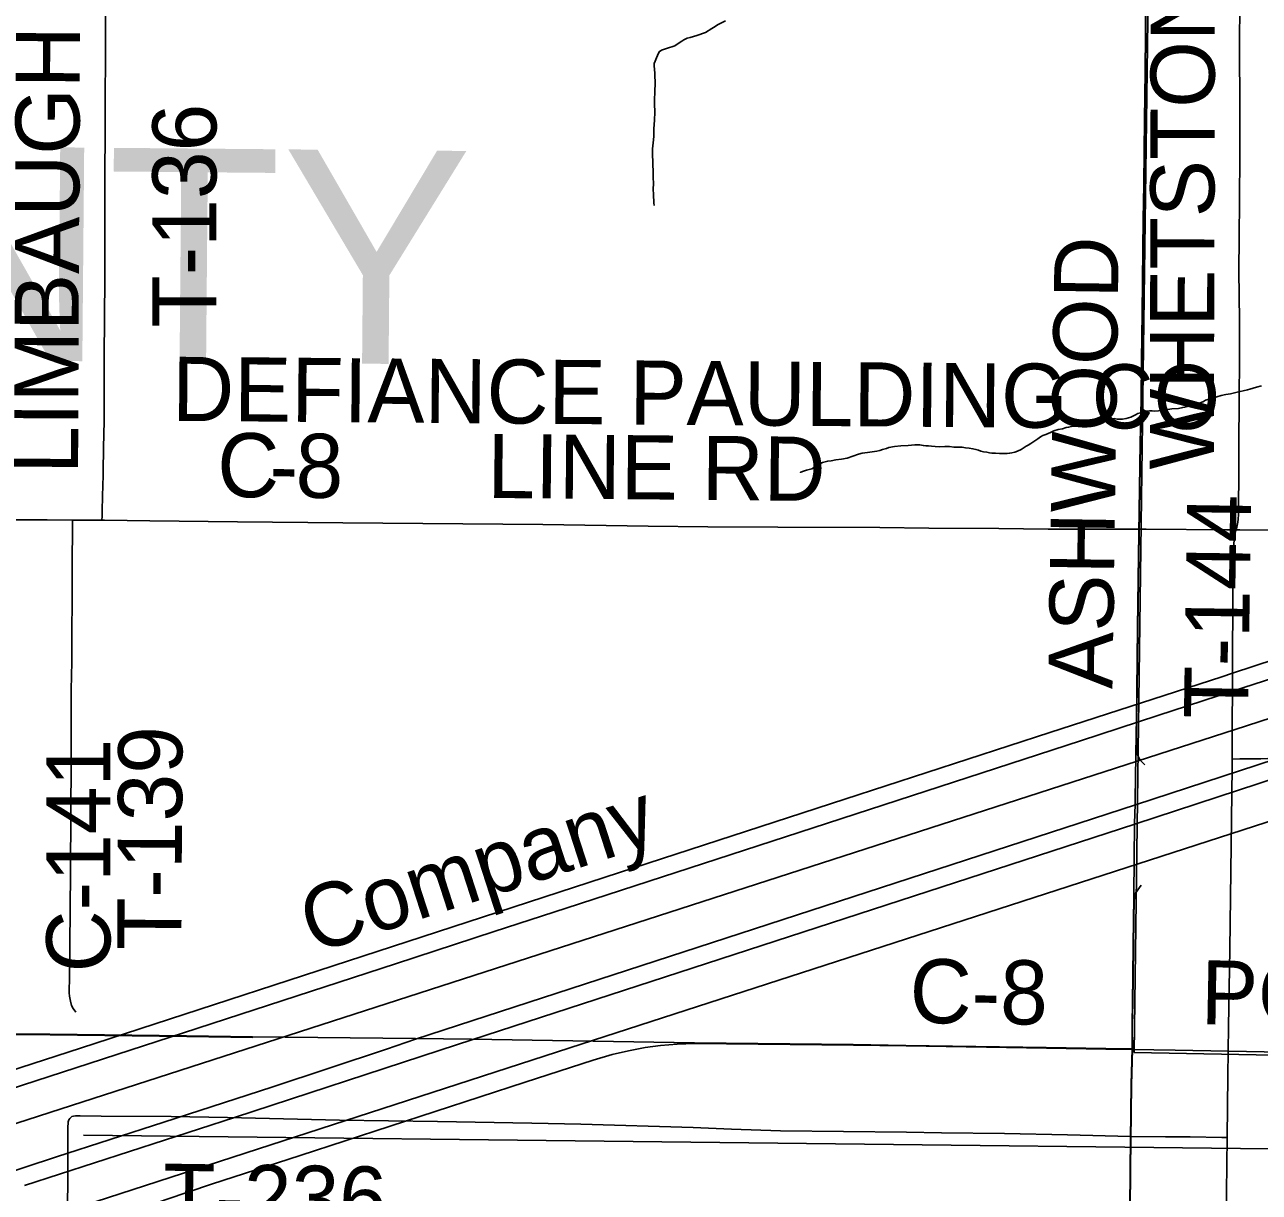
# Model space of a CAD drawing. Extents: x 2.4 to 73.1, y 4.5 to 25.6.
# Drawn here: x 45.586 to 46.133, y 21.542 to 22.059 of the extents above; entities that cross this region are included whole.
import ezdxf

# ---------------------------------------------------------------- set-up
doc = ezdxf.new("R2010")
doc.units = 0
for name, color, linetype in [('GM_X_County_Road', 7, 'Continuous'), ('GM_X_County_Road_Text', 7, 'Continuous'), ('GM_X_County_Text', 7, 'Continuous'), ('GM_X_Interchange_Ramps', 7, 'Continuous'), ('GM_X_Minor_River', 7, 'Continuous'), ('GM_X_Rail_Line', 7, 'Continuous'), ('GM_X_Rail_Line_Text', 7, 'Continuous'), ('GM_X_Section', 7, 'Continuous'), ('GM_X_Township', 7, 'Continuous'), ('GM_X_Township_Road', 7, 'Continuous'), ('GM_X_Township_Road_Text', 7, 'Continuous'), ('GM_X_US_Route', 7, 'Continuous'), ('SH_Cut_Line', 7, 'Continuous')]:
    doc.layers.add(name, color=color, linetype=linetype)

msp = doc.modelspace()

# ---------------------------------------------------------------- linework, layer by layer
at = {"layer": 'GM_X_County_Road'}
msp.add_line((45.60717, 21.83987), (45.62008, 21.83978), dxfattribs=at)
for points in [[(46.12282, 21.83552), (46.12294, 21.83598), (46.12327, 21.83748), (46.12351, 21.83889), (46.12366, 21.84023), (46.12377, 21.8423), (46.12381, 21.84558), (46.124, 21.86019), (46.12395, 21.87449), (46.12414, 21.8919), (46.12422, 21.91304), (46.12425, 21.92828), (46.12404, 21.95035), (46.12419, 21.96496), (46.12424, 21.98175), (46.12444, 22.00133), (46.12444, 22.00941), (46.12441, 22.02216), (46.12437, 22.03149), (46.12435, 22.04113), (46.12435, 22.04859), (46.12449, 22.07097)], [(45.62008, 21.83978), (45.62126, 21.83977), (45.64146, 21.83959), (45.68033, 21.83909), (45.72697, 21.83863), (45.81559, 21.83795), (45.86223, 21.83721), (45.88866, 21.83687), (45.91975, 21.83664), (45.96484, 21.83651), (45.9866, 21.83629), (46.01769, 21.83612), (46.03946, 21.83588), (46.06433, 21.83582), (46.08299, 21.83584), (46.11848, 21.8356), (46.12282, 21.83552)], [(46.12113, 21.76398), (46.12113, 21.76453), (46.12118, 21.77197), (46.1214, 21.80962), (46.12181, 21.82828), (46.12187, 21.83193), (46.12198, 21.83308), (46.12211, 21.83383), (46.12236, 21.83461), (46.12282, 21.83552)], [(46.12282, 21.83552), (46.12446, 21.83552), (46.14673, 21.8354), (46.20737, 21.8347), (46.23654, 21.83423)], [(46.12103, 21.73394), (46.12105, 21.74277), (46.12104, 21.75054), (46.12113, 21.76398)], [(46.11878, 21.56617), (46.1191, 21.59356), (46.11942, 21.61532), (46.11996, 21.64951), (46.12102, 21.73034), (46.12103, 21.73394)], [(45.57327, 21.61178), (45.5749, 21.61177), (45.59718, 21.61166), (45.65782, 21.61095), (45.68699, 21.61049)], [(45.88295, 21.60778), (45.95319, 21.60711), (45.9765, 21.60674), (46.03869, 21.60571), (46.06511, 21.60528), (46.07687, 21.60519)], [(46.07687, 21.60519), (46.09577, 21.60485), (46.15109, 21.60388), (46.19802, 21.60296), (46.21419, 21.60274), (46.23221, 21.60239), (46.24558, 21.60217), (46.25272, 21.60206), (46.26173, 21.60187), (46.30182, 21.60101), (46.32109, 21.60066), (46.36802, 21.59982), (46.38479, 21.59938), (46.4196, 21.59883), (46.4771, 21.59769), (46.52061, 21.59679), (46.55417, 21.59605), (46.57091, 21.59569)], [(46.11629, 21.31345), (46.11635, 21.31936), (46.11703, 21.38681), (46.11761, 21.4521), (46.11792, 21.48319), (46.11813, 21.50651), (46.11836, 21.52983), (46.11878, 21.56617)]]:
    msp.add_lwpolyline(points, dxfattribs=at)
at = {"layer": 'GM_X_Interchange_Ramps'}
msp.add_lwpolyline([(46.08284, 22.07236), (46.08246, 22.03878), (46.08221, 22.01733), (46.08208, 22.00334), (46.0819, 21.98842), (46.08165, 21.97319), (46.08147, 21.95982), (46.08113, 21.93153), (46.08085, 21.9107), (46.08064, 21.89329), (46.0803, 21.87402), (46.07953, 21.82397), (46.07913, 21.79226), (46.07878, 21.76428), (46.0786, 21.75185), (46.07852, 21.74501), (46.07805, 21.7161), (46.07801, 21.71396), (46.0778, 21.70538), (46.07758, 21.68969), (46.07755, 21.68565), (46.07747, 21.67757), (46.07745, 21.67166), (46.07737, 21.66327), (46.0772, 21.65083), (46.07683, 21.62565), (46.07666, 21.61664), (46.07676, 21.60547), (46.07629, 21.58979), (46.0759, 21.55251), (46.07568, 21.53387)], dxfattribs=at)
at = {"layer": 'GM_X_Minor_River'}
for points in [[(45.89656, 22.06116), (45.89291, 22.05936), (45.89194, 22.05862), (45.8904, 22.05771), (45.88769, 22.05607), (45.88386, 22.05465), (45.8808, 22.05377), (45.87946, 22.05343), (45.87811, 22.0527), (45.87715, 22.05216), (45.87599, 22.05143), (45.87406, 22.05015), (45.87042, 22.04891), (45.86813, 22.04821), (45.86716, 22.04747), (45.86636, 22.04578), (45.86595, 22.04484), (45.86535, 22.04334), (45.86494, 22.04221), (45.86491, 22.04107), (45.86507, 22.03974), (45.86521, 22.03784), (45.86517, 22.03613), (45.86532, 22.03461), (45.86527, 22.03252), (45.86522, 22.03081), (45.86517, 22.02891), (45.86512, 22.02682), (45.86506, 22.02436), (45.86516, 22.02075), (45.86507, 22.01714), (45.86479, 22.01335), (45.8647, 22.00993), (45.86444, 22.00709), (45.86418, 22.00444), (45.8641, 22.00121), (45.86425, 21.99931), (45.86438, 21.99722), (45.86451, 21.99474), (45.86444, 21.99171), (45.86456, 21.98905), (45.8645, 21.98658), (45.86463, 21.98411), (45.86473, 21.9805), (45.86489, 21.97935)], [(46.1341, 21.89933), (46.1318, 21.89882), (46.13027, 21.89829), (46.12893, 21.89794), (46.12779, 21.89759), (46.12263, 21.8964), (46.12034, 21.89588), (46.11824, 21.89556), (46.11614, 21.89504), (46.11422, 21.89452), (46.11231, 21.89381), (46.1102, 21.89329), (46.10925, 21.89294), (46.10828, 21.89239), (46.10732, 21.89204), (46.10637, 21.89168), (46.10464, 21.89115), (46.10235, 21.89045), (46.10005, 21.88994), (46.0991, 21.88978), (46.09719, 21.88926), (46.09434, 21.88914), (46.08995, 21.88849), (46.08672, 21.88819), (46.08558, 21.88822), (46.08444, 21.88825), (46.08348, 21.88808), (46.08235, 21.88811), (46.08119, 21.88757), (46.07928, 21.88705), (46.07813, 21.88651), (46.0762, 21.88542), (46.0741, 21.8849), (46.07238, 21.88457), (46.07124, 21.8846), (46.0701, 21.88463), (46.06878, 21.88485), (46.06688, 21.88471), (46.06496, 21.884), (46.06343, 21.88366), (46.06172, 21.88351), (46.06019, 21.88336), (46.05886, 21.88301), (46.05733, 21.88286), (46.056, 21.88271), (46.05504, 21.88235), (46.05409, 21.88218)], [(46.05409, 21.88218), (46.05294, 21.88202), (46.05141, 21.88149), (46.04989, 21.88134), (46.04855, 21.881), (46.04741, 21.88083), (46.04587, 21.8803), (46.04397, 21.87997), (46.04205, 21.87945), (46.04052, 21.87873), (46.03841, 21.87783), (46.03706, 21.8773), (46.0361, 21.87675), (46.03494, 21.87583), (46.03185, 21.87382), (46.03069, 21.87309), (46.02973, 21.87255), (46.0276, 21.87108), (46.02587, 21.87037), (46.02472, 21.87002), (46.02339, 21.86967), (46.02243, 21.8695), (46.02129, 21.86934), (46.02015, 21.86937), (46.0192, 21.8694), (46.01787, 21.86943), (46.01616, 21.86947), (46.01465, 21.86951), (46.01351, 21.86973), (46.01238, 21.86995), (46.01086, 21.87018), (46.00973, 21.8704), (46.0086, 21.8708), (46.00747, 21.87121), (46.00615, 21.87144), (46.00444, 21.87167), (46.00293, 21.8719), (46.00142, 21.87213), (45.99971, 21.87217), (45.99762, 21.87222), (45.99573, 21.87246), (45.99364, 21.87251), (45.99155, 21.87238), (45.98946, 21.87243), (45.98775, 21.87266), (45.98643, 21.8727), (45.98529, 21.87272), (45.98415, 21.87294), (45.98264, 21.87317), (45.98036, 21.87323), (45.9775, 21.87292), (45.97427, 21.87281), (45.97142, 21.87251), (45.96893, 21.872), (45.96779, 21.87165), (45.96606, 21.87112), (45.96492, 21.87077), (45.96358, 21.87043), (45.96148, 21.8701), (45.95938, 21.86977), (45.9571, 21.86945), (45.95538, 21.86912), (45.95039, 21.86734), (45.94791, 21.86684), (45.94544, 21.86652), (45.94334, 21.86619), (45.94182, 21.86604), (45.94067, 21.86569), (45.93952, 21.86534), (45.93837, 21.8648), (45.9374, 21.86425), (45.93625, 21.86352), (45.9347, 21.86261), (45.93241, 21.86191), (45.93107, 21.86157), (45.92991, 21.86103), (45.92973, 21.86103), (45.92991, 21.86103)], [(45.61195, 21.56721), (46.17591, 21.56068), (46.24579, 21.61695), (46.24829, 21.63253), (46.25177, 21.66711), (46.25901, 21.67812), (46.26909, 21.68189), (46.45467, 21.6808), (46.48814, 21.68317), (46.52239, 21.69562), (46.54788, 21.70068), (46.57241, 21.70137), (46.61467, 21.70864)]]:
    msp.add_lwpolyline(points, dxfattribs=at)
at = {"layer": 'GM_X_Rail_Line'}
for points in [[(45.82756, 21.60589), (46.57802, 21.84905), (47.52862, 22.16062)], [(41.95853, 20.39101), (42.58649, 20.59734), (42.88253, 20.6932), (43.12839, 20.7728), (43.63367, 20.93917), (44.1637, 21.11243), (44.70423, 21.28804), (45.09575, 21.41505), (45.35099, 21.49772), (46.12242, 21.74708), (46.37711, 21.82964)], [(41.95853, 20.34784), (42.03693, 20.3736), (42.33297, 20.46945), (42.57884, 20.54906), (43.08411, 20.71542), (43.61414, 20.88869), (44.15467, 21.0643), (44.5462, 21.19131), (44.80143, 21.27398), (45.57286, 21.52333), (45.82756, 21.60589)]]:
    msp.add_lwpolyline(points, dxfattribs=at)
at = {"layer": 'GM_X_Section'}
msp.add_lwpolyline([(46.08421, 22.10608), (46.58561, 22.09721), (46.57217, 21.59437), (46.07761, 21.60385)], close=True, dxfattribs=at)
at = {"layer": 'GM_X_Township'}
for points in [[(46.08284, 22.07236), (46.08246, 22.03878), (46.08221, 22.01733), (46.08208, 22.00334), (46.0819, 21.98842), (46.08165, 21.97319), (46.08147, 21.95982), (46.08113, 21.93153), (46.08085, 21.9107), (46.08064, 21.89329), (46.0803, 21.87402), (46.07953, 21.82397), (46.07913, 21.79226), (46.07878, 21.76428), (46.0786, 21.75185), (46.07852, 21.74501), (46.07805, 21.7161), (46.07801, 21.71396), (46.0778, 21.70538), (46.07758, 21.68969), (46.07755, 21.68565), (46.07747, 21.67757), (46.07745, 21.67166), (46.07737, 21.66327), (46.0772, 21.65083), (46.07683, 21.62565), (46.07666, 21.61664), (46.07676, 21.60547), (46.06499, 21.60556), (46.03857, 21.60599), (45.97638, 21.60701), (45.95307, 21.60739), (45.88283, 21.60806), (45.78397, 21.60967), (45.75909, 21.61002), (45.68687, 21.61076), (45.6577, 21.61123), (45.59706, 21.61193), (45.57479, 21.61205)], [(45.57479, 21.61205), (45.59706, 21.61193), (45.6577, 21.61123), (45.68687, 21.61076), (45.75909, 21.61002), (45.78397, 21.60967), (45.88283, 21.60806), (45.95307, 21.60739), (45.97638, 21.60701), (46.03857, 21.60599), (46.06499, 21.60556), (46.07676, 21.60547), (46.07629, 21.58979), (46.0759, 21.55251), (46.07568, 21.53387)]]:
    msp.add_lwpolyline(points, dxfattribs=at)
at = {"layer": 'GM_X_Township_Road'}
msp.add_line((45.60717, 21.83987), (45.62008, 21.83978), dxfattribs=at)
for points in [[(45.62008, 21.83978), (45.62022, 21.8416), (45.6203, 21.84433), (45.62063, 21.8556), (45.62073, 21.85913), (45.62077, 21.86126), (45.62095, 21.87201), (45.62111, 21.88375), (45.62111, 21.91203), (45.62143, 21.94715), (45.62151, 21.98911), (45.62162, 22.01553), (45.62173, 22.05656), (45.62182, 22.07241)], [(46.08226, 21.73129), (46.08025, 21.73346), (46.07892, 21.73613), (46.07864, 21.74474), (46.07871, 21.75158), (46.07889, 21.76401), (46.07924, 21.79199), (46.07965, 21.8237), (46.08042, 21.87375), (46.08076, 21.89302), (46.08097, 21.91043), (46.08125, 21.93125), (46.08159, 21.95955), (46.08176, 21.97291), (46.08202, 21.98814), (46.0822, 22.00307), (46.08233, 22.01706), (46.08258, 22.03851), (46.08295, 22.07208)], [(45.11756, 21.84296), (45.14221, 21.84279), (45.1593, 21.84269), (45.18571, 21.84251), (45.20591, 21.84251), (45.24474, 21.84214), (45.28048, 21.842), (45.30534, 21.84185), (45.35039, 21.84145), (45.36437, 21.84135), (45.38457, 21.8412), (45.40477, 21.84104), (45.5042, 21.84029), (45.55547, 21.83996), (45.59586, 21.83991), (45.60717, 21.83987)], [(45.60858, 21.62175), (45.60738, 21.62339), (45.60671, 21.62469), (45.60624, 21.62661), (45.60583, 21.62877), (45.60572, 21.63033), (45.60582, 21.63762), (45.60601, 21.65114), (45.60627, 21.68378), (45.60636, 21.7102), (45.60656, 21.73196), (45.6066, 21.7646), (45.60679, 21.77703), (45.60704, 21.81744), (45.60717, 21.83987)], [(45.62008, 21.83978), (45.62126, 21.83977), (45.64146, 21.83959), (45.68033, 21.83909), (45.72697, 21.83863), (45.81559, 21.83795), (45.86223, 21.83721), (45.88866, 21.83687), (45.91975, 21.83664), (45.96484, 21.83651), (45.9866, 21.83629), (46.01769, 21.83612), (46.03946, 21.83588), (46.06433, 21.83582), (46.08299, 21.83584), (46.11848, 21.8356), (46.12282, 21.83552)], [(46.12282, 21.83552), (46.12446, 21.83552), (46.14673, 21.8354), (46.20737, 21.8347), (46.23654, 21.83423)], [(46.12103, 21.73394), (46.12447, 21.73395), (46.13378, 21.73396), (46.13685, 21.73417), (46.13988, 21.73462), (46.14374, 21.73559), (46.14834, 21.73734), (46.15328, 21.73989), (46.16182, 21.74495), (46.17175, 21.75079), (46.17837, 21.75431), (46.1843, 21.75709), (46.19034, 21.75959), (46.19824, 21.76249), (46.21832, 21.76915), (46.25764, 21.78196), (46.35727, 21.8144), (46.38743, 21.82421), (46.39582, 21.82662), (46.4031, 21.82838), (46.41045, 21.82976), (46.41725, 21.83067), (46.42471, 21.83129), (46.4325, 21.83153)], [(46.07687, 21.60519), (46.07678, 21.61636), (46.07695, 21.62538), (46.07731, 21.65056), (46.07749, 21.66299), (46.07757, 21.67138), (46.07825, 21.67451), (46.08076, 21.67801)], [(45.57327, 21.61178), (45.5749, 21.61177), (45.59718, 21.61166), (45.65782, 21.61095), (45.68699, 21.61049)], [(45.57147, 21.5102), (45.57492, 21.5102), (45.58423, 21.51021), (45.58729, 21.51043), (45.59032, 21.51087), (45.59419, 21.51184), (45.59878, 21.5136), (45.60372, 21.51614), (45.61227, 21.5212), (45.6222, 21.52705), (45.62881, 21.53056), (45.63474, 21.53334), (45.64079, 21.53585), (45.64869, 21.53874), (45.66876, 21.54541), (45.70808, 21.55821), (45.80771, 21.59066), (45.83788, 21.60047), (45.84626, 21.60288), (45.85354, 21.60463), (45.8609, 21.60601), (45.8677, 21.60692), (45.87516, 21.60755), (45.88295, 21.60778)], [(45.88295, 21.60778), (45.95319, 21.60711), (45.9765, 21.60674), (46.03869, 21.60571), (46.06511, 21.60528), (46.07687, 21.60519)], [(46.06929, 21.07722), (46.06935, 21.08163), (46.06942, 21.09095), (46.06967, 21.10959), (46.07091, 21.20123), (46.07172, 21.26025), (46.07225, 21.29286), (46.07328, 21.35499), (46.07404, 21.40624), (46.07477, 21.45128), (46.07532, 21.48856), (46.0758, 21.5336), (46.07602, 21.55224), (46.07641, 21.58951), (46.07687, 21.60519)], [(45.60271, 21.32513), (45.60266, 21.32791), (45.60333, 21.37298), (45.60342, 21.39007), (45.60386, 21.4367), (45.60419, 21.46001), (45.60413, 21.46622), (45.60433, 21.48487), (45.60474, 21.50507), (45.60493, 21.52838), (45.60502, 21.5548), (45.60502, 21.56944), (45.60504, 21.57023), (45.60507, 21.57112), (45.60515, 21.57226), (45.60523, 21.57317), (45.60549, 21.57392), (45.6059, 21.57453)], [(45.6059, 21.57453), (45.60633, 21.57502), (45.60685, 21.57539), (45.60763, 21.57567), (45.6085, 21.57575), (45.61059, 21.57575), (45.6199, 21.57563), (45.65093, 21.57552), (45.67576, 21.57505), (45.72541, 21.57384), (45.76885, 21.57327), (45.81075, 21.57244), (45.83247, 21.57211), (45.88211, 21.57057), (45.89916, 21.5699), (45.92088, 21.56917), (45.97674, 21.56845), (45.99226, 21.5682), (46.02019, 21.56791), (46.04812, 21.56736), (46.07604, 21.56662), (46.09156, 21.56638), (46.10242, 21.56642), (46.11638, 21.56621), (46.11878, 21.56617)]]:
    msp.add_lwpolyline(points, dxfattribs=at)
at = {"layer": 'GM_X_US_Route'}
for p, q in [((45.7592, 21.60975), (46.07813, 21.71369)), ((45.78409, 21.60939), (46.07792, 21.70511))]:
    msp.add_line(p, q, dxfattribs=at)
for points in [[(46.07813, 21.71369), (46.53308, 21.86247), (46.55362, 21.86943), (46.56825, 21.87485), (46.57945, 21.87962)], [(46.07792, 21.70511), (46.53554, 21.85512), (46.55716, 21.86228), (46.57187, 21.8677), (46.57913, 21.87056)], [(45.51352, 21.56619), (45.65631, 21.61259), (45.7503, 21.64321), (45.79404, 21.65744), (45.82597, 21.66781), (45.93535, 21.70337), (46.05385, 21.74203), (46.08814, 21.75319), (46.12113, 21.76398), (46.13541, 21.76865), (46.22856, 21.79884), (46.31957, 21.82855), (46.33365, 21.83314)], [(45.56814, 21.59197), (45.61071, 21.60581), (45.76206, 21.65505), (45.84954, 21.68356), (45.94945, 21.71608), (46.04018, 21.74564), (46.11646, 21.77043), (46.12118, 21.77197), (46.14954, 21.78125), (46.19716, 21.79668), (46.24505, 21.81224), (46.29582, 21.82899), (46.30876, 21.83349)], [(45.57162, 21.54823), (45.59999, 21.55751), (45.6476, 21.57293), (45.6955, 21.58849), (45.74626, 21.60525), (45.7592, 21.60975)], [(45.58586, 21.5449), (45.679, 21.57509), (45.77002, 21.6048), (45.78409, 21.60939)]]:
    msp.add_lwpolyline(points, dxfattribs=at)
at = {"layer": 'SH_Cut_Line'}
for points in [[(46.07568, 21.53387), (46.0759, 21.55251), (46.07629, 21.58979), (46.07676, 21.60547), (46.06499, 21.60556), (46.03857, 21.60599), (45.97638, 21.60701), (45.95307, 21.60739), (45.88283, 21.60806), (45.78397, 21.60967), (45.75909, 21.61002), (45.68687, 21.61076), (45.6577, 21.61123), (45.59706, 21.61193), (45.57479, 21.61205)], [(45.57479, 21.61205), (45.59706, 21.61193), (45.6577, 21.61123), (45.68687, 21.61076), (45.75909, 21.61002), (45.78397, 21.60967), (45.88283, 21.60806), (45.95307, 21.60739), (45.97638, 21.60701), (46.03857, 21.60599), (46.06499, 21.60556), (46.07676, 21.60547), (46.07629, 21.58979), (46.0759, 21.55251), (46.07568, 21.53387)]]:
    msp.add_lwpolyline(points, dxfattribs=at)

# ---------------------------------------------------------------- texts
at = {"layer": 'GM_X_County_Road_Text'}
for s, height, rotation, p in [('WHETSTONE', 0.028409, 89.8875, (46.11294, 21.86224)), ('DEFIANCE PAULDING CO', 0.0284091, 359.5413, (45.65123, 21.88386)), ('C', 0.02841, 359.4472, (45.67117, 21.85012)), ('8', 0.02841, 359.4799, (45.70591, 21.84979)), ('LINE RD', 0.028409, 359.4727, (45.79087, 21.84968)), ('-', 0.02841, 359.4773, (45.69435, 21.8499)), ('C-141', 0.028409, 90, (45.62393, 21.63935)), ('C-8', 0.028409, 359.2144, (45.97798, 21.61698)), ('POWERS', 0.028409, 358.9866, (46.10694, 21.61636))]:
    msp.add_text(s, height=height, rotation=rotation, dxfattribs=at).set_placement(p)
at = {"layer": 'GM_X_County_Text'}
msp.add_text('DEFIANCE COUNTY', height=0.094697, rotation=359.4936, dxfattribs=at).set_placement((44.57356, 21.91946))
at = {"layer": 'GM_X_Rail_Line_Text'}
msp.add_text('Company', height=0.028314, rotation=17.9316, dxfattribs=at).set_placement((45.71376, 21.64743))
at = {"layer": 'GM_X_Township_Road_Text'}
for s, rotation, p in [('LIMBAUGH', 89.7462, (45.6096, 21.86029)), ('T-136', 90, (45.67093, 21.92518)), ('ASHWOOD', 89.191, (46.06797, 21.7649)), ('T-144', 89.1716, (46.12804, 21.75167)), ('T-139', 89.7192, (45.65538, 21.64921)), ('T-236', 359.1784, (45.647, 21.52619))]:
    msp.add_text(s, height=0.028409, rotation=rotation, dxfattribs=at).set_placement(p)

doc.saveas('drawing.dxf')
